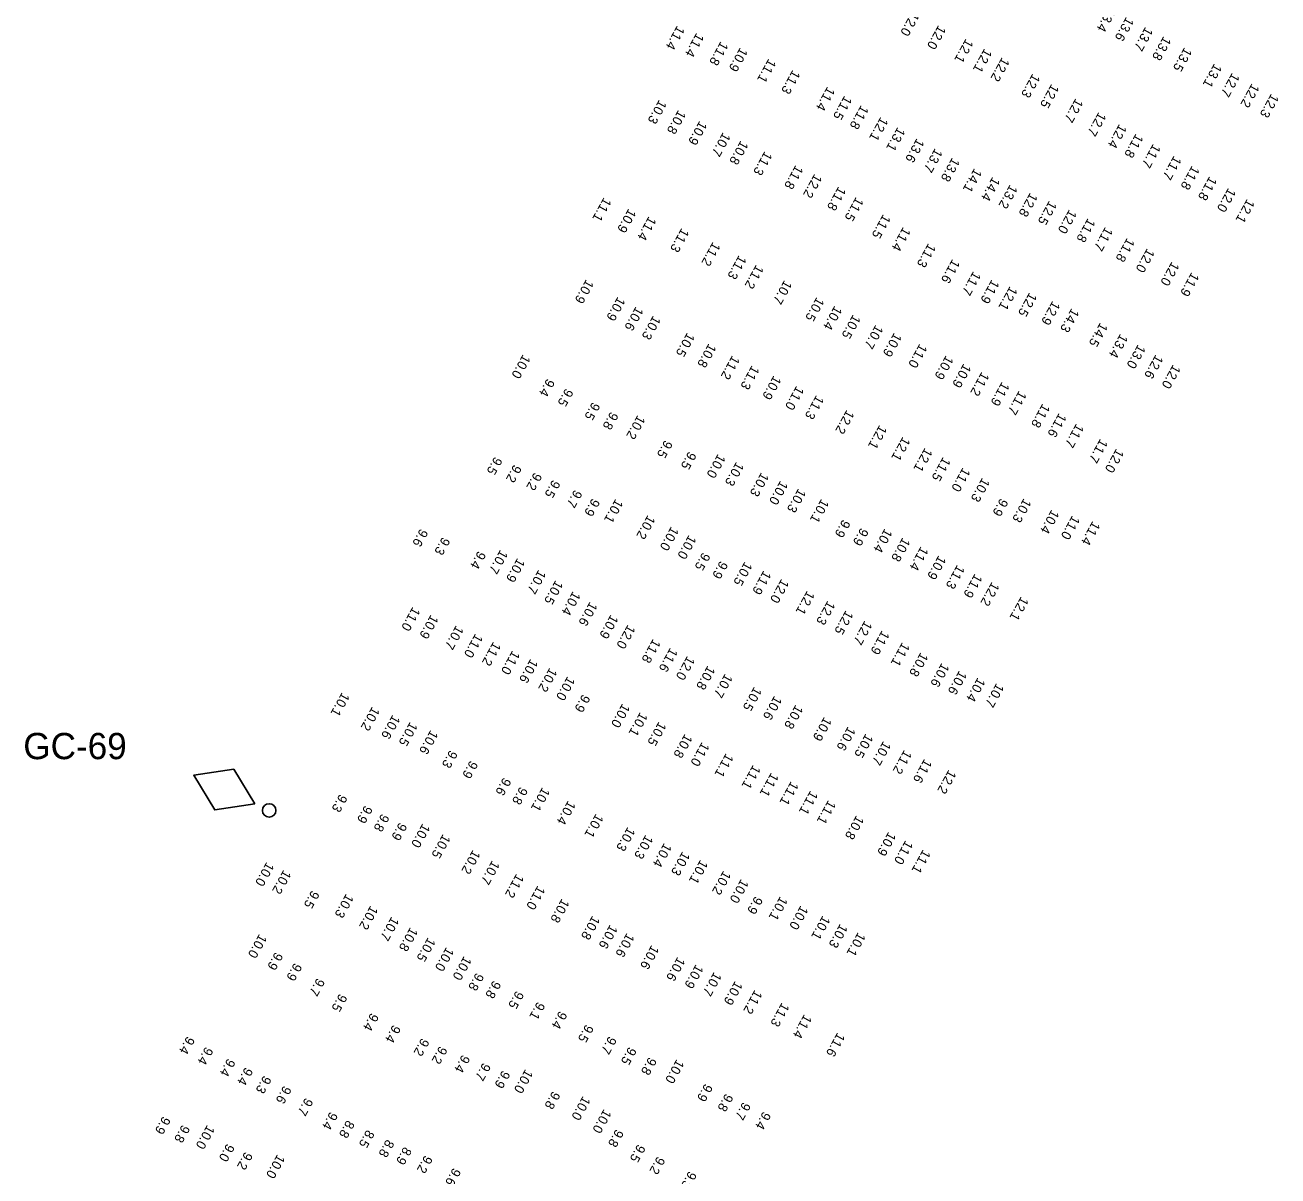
# Model space of a CAD drawing. Extents: x 1023796 to 1112670, y 656573 to 837340.
# Drawn here: x 1053162 to 1053830, y 752371 to 752985 of the extents above; entities that cross this region are included whole.
import ezdxf

# ---------------------------------------------------------------- set-up
doc = ezdxf.new("R2010")
doc.units = 0
doc.layers.add('V-CHAN-NAID', color=7, linetype='Continuous')
doc.layers.add('V-TOPO-SOUN', color=7, linetype='Continuous')

msp = doc.modelspace()

# ---------------------------------------------------------------- linework, layer by layer
at = {"layer": 'V-CHAN-NAID'}
msp.add_lwpolyline([(1053284.53, 752569.65), (1053273.28, 752588.13), (1053251.9, 752584.86), (1053263.14, 752566.38)], close=True, dxfattribs=at)
msp.add_circle((1053292.14, 752566.1), 3.6, dxfattribs=at)

# ---------------------------------------------------------------- texts
msp.add_text('GC-69', height=14, dxfattribs=at).set_placement((1053161.08, 752593.42))
at = {"layer": 'V-TOPO-SOUN'}
for s, p in [('12.0 ', (1053634.66, 752992.16)), ('13.4 ', (1053739.33, 752994.37)), ('11.4 ', (1053509.63, 752984.84)), ('12.0 ', (1053648.88, 752985.05)), ('13.6 ', (1053749.01, 752989.44)), ('13.7 ', (1053759.21, 752984.17)), ('11.4 ', (1053519.93, 752980.93)), ('12.1 ', (1053663.5, 752977.81)), ('13.8 ', (1053768.9, 752979.12)), ('11.8 ', (1053532.85, 752976.42)), ('10.9 ', (1053543.21, 752973.15)), ('12.1 ', (1053673.42, 752972.61)), ('13.5 ', (1053780, 752973.22)), ('11.1 ', (1053558.37, 752967.17)), ('12.2 ', (1053682.78, 752967.89)), ('13.1 ', (1053795.94, 752964.62)), ('11.3 ', (1053571.21, 752961.2)), ('12.3 ', (1053699.09, 752959.22)), ('12.7 ', (1053805.47, 752959.66)), ('11.4 ', (1053589.71, 752952.27)), ('12.5 ', (1053709.17, 752953.7)), ('12.2 ', (1053815.97, 752953.98)), ('10.3 ', (1053500.03, 752945.3)), ('11.5 ', (1053598.82, 752947.48)), ('12.7 ', (1053722.02, 752946)), ('12.3 ', (1053826.32, 752948.59)), ('10.8 ', (1053510.24, 752939.85)), ('11.8 ', (1053607.69, 752942.42)), ('12.7 ', (1053734.32, 752938.71)), ('10.9 ', (1053521.56, 752934.02)), ('12.1 ', (1053618.09, 752936.13)), ('13.1 ', (1053627.16, 752930.69)), ('12.4 ', (1053745.27, 752932.31)), ('10.7 ', (1053534.06, 752927.91)), ('13.6 ', (1053637.34, 752924.71)), ('11.8 ', (1053754.11, 752927.19)), ('10.8 ', (1053543.54, 752923.53)), ('11.3 ', (1053556.3, 752917.85)), ('13.7 ', (1053647.06, 752919.38)), ('11.7 ', (1053763.36, 752921.8)), ('11.8 ', (1053572.81, 752910.46)), ('13.8 ', (1053656.26, 752914.48)), ('11.7 ', (1053774.41, 752915.43)), ('12.2 ', (1053582.86, 752905.78)), ('14.1 ', (1053668.02, 752908.73)), ('14.4 ', (1053677.73, 752904.16)), ('11.8 ', (1053784.09, 752910.17)), ('11.8 ', (1053793.37, 752904.46)), ('11.8 ', (1053595.63, 752899.05)), ('13.2 ', (1053687.04, 752900.07)), ('12.0 ', (1053803.43, 752898.29)), ('11.1 ', (1053470.56, 752893.19)), ('11.5 ', (1053604.97, 752893.43)), ('12.8 ', (1053697.77, 752895.74)), ('12.5 ', (1053707.96, 752891.45)), ('12.1 ', (1053813.44, 752892.41)), ('10.9 ', (1053483.73, 752887.26)), ('11.5 ', (1053619.43, 752884.23)), ('12.0 ', (1053718.61, 752886.79)), ('11.4 ', (1053494.51, 752883.16)), ('11.4 ', (1053630.08, 752877.43)), ('11.8 ', (1053728.55, 752882.12)), ('11.7 ', (1053737.84, 752877.51)), ('11.3 ', (1053511.99, 752876.85)), ('11.8 ', (1053749.48, 752871.67)), ('11.2 ', (1053528.67, 752869.48)), ('11.3 ', (1053643.5, 752868.74)), ('12.0 ', (1053760.12, 752866.04)), ('11.3 ', (1053542.56, 752862.41)), ('11.2 ', (1053551.74, 752857.35)), ('11.6 ', (1053656.37, 752860.34)), ('12.0 ', (1053773.3, 752858.98)), ('11.7 ', (1053667.5, 752853.85)), ('11.9 ', (1053783.84, 752853.31)), ('10.9 ', (1053461.13, 752849.52)), ('10.7 ', (1053566.8, 752849.14)), ('11.9 ', (1053677.36, 752849.47)), ('12.1 ', (1053687.01, 752845.88)), ('10.9 ', (1053477.97, 752840.26)), ('10.5 ', (1053584.01, 752840.06)), ('12.5 ', (1053697.4, 752842.54)), ('12.9 ', (1053709.75, 752838.04)), ('10.6 ', (1053487.62, 752835.06)), ('10.4 ', (1053593.54, 752835.43)), ('10.5 ', (1053603.39, 752830.78)), ('14.3 ', (1053719.88, 752834.12)), ('10.3 ', (1053496.84, 752830.23)), ('10.7 ', (1053615.46, 752825.32)), ('14.5 ', (1053735.13, 752826.5)), ('10.5 ', (1053514.99, 752821.17)), ('10.9 ', (1053625.31, 752821.09)), ('13.4 ', (1053745.84, 752820.5)), ('10.8 ', (1053526.48, 752815.36)), ('11.0 ', (1053638.9, 752815.2)), ('13.0 ', (1053755.28, 752814.83)), ('10.0 ', (1053427.42, 752809.51)), ('11.2 ', (1053539, 752808.97)), ('11.3 ', (1053549.46, 752803.64)), ('10.9 ', (1053652.9, 752808.97)), ('10.9 ', (1053662.33, 752804.62)), ('12.6 ', (1053764.7, 752809.41)), ('12.0 ', (1053773.97, 752804.13)), ('10.9 ', (1053561.09, 752798.25)), ('11.2 ', (1053671.97, 752800.23)), ('9.4', (1053440.29, 752796.67)), ('9.5', (1053450.19, 752791.44)), ('11.0 ', (1053573.23, 752792.74)), ('11.9 ', (1053682.77, 752794.9)), ('9.5', (1053464.48, 752784.13)), ('11.3 ', (1053583.81, 752787.79)), ('11.7 ', (1053691.87, 752790.18)), ('9.8', (1053474.22, 752778.99)), ('10.2 ', (1053488.58, 752777.14)), ('12.2 ', (1053600.01, 752779.96)), ('11.8 ', (1053704.39, 752783.27)), ('11.6 ', (1053713.15, 752778.23)), ('12.1 ', (1053617.47, 752771.87)), ('11.7 ', (1053722.38, 752772.63)), ('9.5', (1053503.11, 752763.88)), ('12.1 ', (1053629.9, 752765.6)), ('11.7 ', (1053735.15, 752764.52)), ('9.5', (1053515.82, 752757.79)), ('12.1 ', (1053641.7, 752759.7)), ('12.0 ', (1053743.71, 752759.29)), ('9.5', (1053412.37, 752755)), ('9.2', (1053422.65, 752750.82)), ('10.0 ', (1053531.39, 752756.47)), ('10.3 ', (1053541.17, 752752.24)), ('11.5 ', (1053651.37, 752754.82)), ('9.2', (1053433.52, 752746.62)), ('10.3 ', (1053554.47, 752746.62)), ('11.0 ', (1053661.89, 752749.18)), ('10.3 ', (1053672.26, 752743.73)), ('9.5', (1053443.26, 752742.67)), ('9.7', (1053454.93, 752737.4)), ('10.0 ', (1053564.67, 752742.23)), ('10.3 ', (1053574.24, 752738.05)), ('9.9', (1053464.35, 752732.83)), ('10.1 ', (1053476.79, 752732.46)), ('10.1 ', (1053586.51, 752732.52)), ('9.9', (1053681.98, 752732.84)), ('10.3 ', (1053694.38, 752732.75)), ('10.2 ', (1053493.95, 752723.85)), ('10.4 ', (1053709.24, 752726.8)), ('11.0 ', (1053720.27, 752723.67)), ('10.0 ', (1053506.46, 752717.77)), ('9.9', (1053597.87, 752721.51)), ('9.9', (1053607.54, 752717.1)), ('11.4 ', (1053731.09, 752720.64)), ('9.6', (1053372.77, 752716.63)), ('9.3', (1053384.52, 752712.17)), ('10.0 ', (1053515.84, 752713.24)), ('10.4 ', (1053620.32, 752716.71)), ('10.8 ', (1053629.83, 752711.91)), ('9.4', (1053403.58, 752704.76)), ('10.7 ', (1053415.36, 752705.35)), ('9.5', (1053523.22, 752703.98)), ('11.4 ', (1053639.53, 752707.12)), ('10.9 ', (1053424.48, 752700.92)), ('9.9', (1053532.59, 752699.47)), ('10.5 ', (1053545.67, 752699.03)), ('10.9 ', (1053648.97, 752702.33)), ('11.3 ', (1053658.92, 752697.32)), ('10.7 ', (1053435.73, 752694.69)), ('11.9 ', (1053555.73, 752694.31)), ('11.9 ', (1053668.3, 752692.57)), ('10.5 ', (1053444.81, 752689.12)), ('12.0 ', (1053565.22, 752689.81)), ('12.1 ', (1053578.93, 752683.55)), ('12.2 ', (1053677.4, 752688.22)), ('10.4 ', (1053454.1, 752683.25)), ('10.6 ', (1053463.11, 752677.63)), ('12.3 ', (1053589.87, 752678.19)), ('12.1 ', (1053692.94, 752680.44)), ('11.0 ', (1053368.67, 752674.93)), ('10.9 ', (1053378.34, 752670.73)), ('10.9 ', (1053474.25, 752670.79)), ('12.5 ', (1053599.52, 752673.05)), ('10.7 ', (1053391.79, 752665.04)), ('12.0 ', (1053483.34, 752665.43)), ('12.7 ', (1053609.59, 752667.55)), ('11.0 ', (1053402.07, 752660.65)), ('11.8 ', (1053496.79, 752657.86)), ('11.9 ', (1053618.79, 752662.34)), ('11.2 ', (1053411.66, 752656.33)), ('11.0 ', (1053421.84, 752651.67)), ('11.6 ', (1053505.93, 752653.1)), ('11.1 ', (1053629.61, 752656.01)), ('10.8 ', (1053639.41, 752650.61)), ('10.6 ', (1053431.47, 752647.2)), ('12.0 ', (1053515.03, 752648.75)), ('10.8 ', (1053525.89, 752643.57)), ('10.6 ', (1053650.69, 752645.05)), ('10.2 ', (1053441.66, 752642.43)), ('10.0 ', (1053451.18, 752637.87)), ('10.7 ', (1053535.18, 752639.3)), ('10.6 ', (1053660, 752640.94)), ('10.4 ', (1053669.85, 752637.22)), ('10.5 ', (1053550.71, 752632.32)), ('10.7 ', (1053679.83, 752634.23)), ('10.1 ', (1053331.02, 752629.37)), ('9.9', (1053459.19, 752628.34)), ('10.0 ', (1053480.46, 752623.41)), ('10.6 ', (1053561.46, 752627.53)), ('10.2 ', (1053347.08, 752621.72)), ('10.6 ', (1053357.97, 752617.36)), ('10.1 ', (1053489.91, 752618.79)), ('10.8 ', (1053572.76, 752622.69)), ('10.5 ', (1053367.25, 752613.6)), ('10.5 ', (1053499.85, 752613.71)), ('10.9 ', (1053588, 752616.25)), ('10.6 ', (1053600.7, 752611.16)), ('10.6 ', (1053378.19, 752609.22)), ('10.8 ', (1053513.75, 752607.17)), ('10.5 ', (1053610.11, 752607.3)), ('10.7 ', (1053619.54, 752603.37)), ('9.3', (1053388.49, 752598.57)), ('11.0 ', (1053522.83, 752602.81)), ('11.1 ', (1053535.65, 752596.83)), ('11.2 ', (1053630.67, 752598.62)), ('9.9', (1053399.34, 752593.02)), ('11.1 ', (1053550.11, 752590.67)), ('11.6 ', (1053641.43, 752593.89)), ('9.6', (1053417.06, 752583.98)), ('11.1 ', (1053559.74, 752586.55)), ('12.2 ', (1053654.38, 752588.07)), ('9.8', (1053425.92, 752579.08)), ('10.1 ', (1053437.78, 752578.72)), ('11.1 ', (1053570.33, 752581.94)), ('11.1 ', (1053580.67, 752576.96)), ('9.3', (1053329.77, 752575.08)), ('10.4 ', (1053451.5, 752571.64)), ('11.1 ', (1053590.2, 752571.88)), ('9.9', (1053343.19, 752569.13)), ('9.8', (1053352.14, 752564.66)), ('10.1 ', (1053466.33, 752564.64)), ('10.8 ', (1053605.16, 752563.75)), ('9.9', (1053361.59, 752560)), ('10.0 ', (1053373.94, 752559.41)), ('10.3 ', (1053483.25, 752557.54)), ('10.5 ', (1053384.78, 752553.73)), ('10.3 ', (1053492.8, 752553.36)), ('10.9 ', (1053622.28, 752554.96)), ('11.0 ', (1053631.35, 752550.43)), ('10.2 ', (1053400.72, 752545.32)), ('10.4 ', (1053502.71, 752549.01)), ('10.3 ', (1053512.47, 752544.5)), ('11.1 ', (1053640.71, 752545.58)), ('10.0 ', (1053290.77, 752538.85)), ('10.7 ', (1053411.03, 752539.72)), ('10.1 ', (1053522.01, 752540.09)), ('10.2 ', (1053299.86, 752534.68)), ('11.2 ', (1053423.95, 752532.62)), ('10.2 ', (1053534.31, 752534.26)), ('10.0 ', (1053543.72, 752529.82)), ('9.5', (1053314.88, 752523.79)), ('11.0 ', (1053435.28, 752526.3)), ('10.3 ', (1053333.17, 752521.96)), ('10.8 ', (1053448.17, 752519.35)), ('9.9', (1053551.19, 752520.69)), ('10.1 ', (1053564.53, 752520.56)), ('10.2 ', (1053346.17, 752515.65)), ('10.7 ', (1053357.39, 752509.75)), ('10.8 ', (1053464.49, 752510.29)), ('10.0 ', (1053575.47, 752515.67)), ('10.1 ', (1053587.22, 752510.3)), ('10.8 ', (1053367.39, 752504.11)), ('10.6 ', (1053473.86, 752505.5)), ('10.3 ', (1053596.51, 752505.94)), ('10.0 ', (1053286.9, 752500.52)), ('10.5 ', (1053376.81, 752498.68)), ('10.6 ', (1053482.82, 752501.02)), ('10.1 ', (1053606.05, 752501.43)), ('9.9', (1053295.43, 752490.88)), ('10.0 ', (1053386.6, 752493.53)), ('10.6 ', (1053495.97, 752494.57)), ('9.9', (1053305.58, 752485.11)), ('10.0 ', (1053396.03, 752488.73)), ('10.6 ', (1053509.87, 752488.28)), ('10.9 ', (1053519.61, 752484.29)), ('9.7', (1053317.74, 752477.06)), ('9.8', (1053402.54, 752479.87)), ('10.7 ', (1053529.31, 752480.28)), ('9.8', (1053411.66, 752475.74)), ('9.5', (1053423.85, 752470.24)), ('10.9 ', (1053540.51, 752475.48)), ('11.2 ', (1053550.99, 752470.7)), ('9.5', (1053329.67, 752468.72)), ('9.1', (1053435.15, 752464.4)), ('11.3 ', (1053565.44, 752463.92)), ('9.4', (1053346.46, 752458.45)), ('9.4', (1053446.91, 752459.5)), ('11.4 ', (1053577.38, 752457.69)), ('9.4', (1053358.21, 752452.12)), ('9.5', (1053461, 752452.35)), ('9.4', (1053248.42, 752446.03)), ('9.2', (1053373.43, 752445.01)), ('9.7', (1053473.3, 752446.04)), ('11.6 ', (1053595.08, 752447.95)), ('9.4', (1053258.23, 752440.39)), ('9.2', (1053383.07, 752440.78)), ('9.5', (1053483.9, 752440.34)), ('9.4', (1053270.06, 752434.15)), ('9.4', (1053395.14, 752436.18)), ('9.7', (1053406.19, 752431.89)), ('9.8', (1053494.62, 752434.9)), ('10.0 ', (1053509.34, 752433.68)), ('9.4', (1053279.43, 752429.49)), ('9.3', (1053289.27, 752425.06)), ('9.9', (1053416.52, 752427.82)), ('10.0 ', (1053428.72, 752428.43)), ('9.6', (1053299.95, 752419.67)), ('9.8', (1053443.21, 752416.72)), ('9.9', (1053524.47, 752420.77)), ('9.7', (1053311.5, 752413.22)), ('10.0 ', (1053459.38, 752414.07)), ('9.8', (1053535.42, 752415.46)), ('9.7', (1053544.74, 752410.96)), ('9.9', (1053235.5, 752403.35)), ('9.4', (1053324.66, 752405.79)), ('10.0 ', (1053470.57, 752407.13)), ('9.4', (1053555.5, 752405.89)), ('9.8', (1053245.81, 752398.84)), ('10.0 ', (1053259.12, 752398.68)), ('8.8', (1053333.64, 752401.3)), ('9.8', (1053477.04, 752396.46)), ('8.5', (1053344.2, 752396.16)), ('8.8', (1053354.75, 752391.03)), ('9.0', (1053269.62, 752388.76)), ('9.2', (1053279.3, 752384.4)), ('10.0 ', (1053296.56, 752383.05)), ('8.9', (1053364.06, 752387.08)), ('9.5', (1053488.65, 752388.41)), ('9.2', (1053375.17, 752382.55)), ('9.2', (1053499.13, 752381.96)), ('9.6', (1053390.26, 752375.83)), ('9.3', (1053515.96, 752374.12))]:
    msp.add_text(s, height=5, rotation=241, dxfattribs=at).set_placement(p)

doc.saveas('drawing.dxf')
